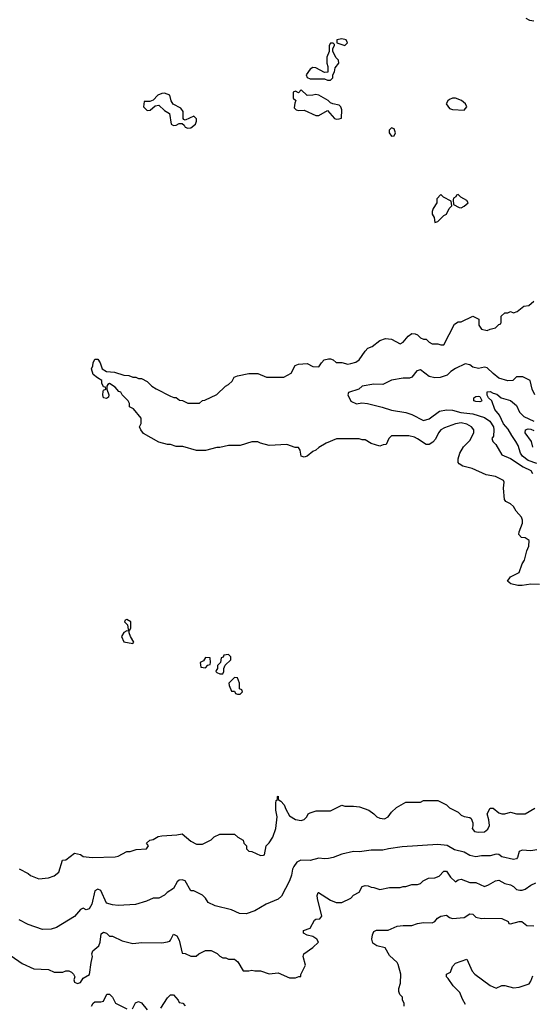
# Model space of a CAD drawing. Header units: inches. Extents: x 2348341 to 2479810, y 460419 to 613669.
# Tile 540 of 656: x 2423012 to 2426540, y 571102 to 577868. Entities that reach past the tile are written whole.
import ezdxf

# ---------------------------------------------------------------- set-up
doc = ezdxf.new("R2010")
doc.units = ezdxf.units.IN
doc.header["$MEASUREMENT"] = 0
doc.layers.add('C4527', color=7, linetype='Continuous')

msp = doc.modelspace()

# ---------------------------------------------------------------- linework, layer by layer
at = {"layer": 'C4527', "color": 2}
for points, elevation in [([(2426550, 577858), (2426523.1, 577863.1), (2426496.4, 577876.4)], 74), ([(2426590, 573988), (2426530, 573989), (2426470, 573979.3), (2426440.2, 573980.2), (2426392.3, 573992.3), (2426369, 574010), (2426390, 574040.7), (2426448.7, 574070), (2426468.7, 574130), (2426484.7, 574155.3), (2426501.2, 574218.8), (2426515.3, 574250), (2426518, 574290), (2426490, 574308), (2426466, 574310), (2426446, 574330), (2426448, 574350), (2426472.3, 574407.7), (2426472.3, 574430), (2426465.2, 574450), (2426428.7, 574490), (2426410, 574522), (2426390, 574542), (2426358, 574558), (2426348, 574570), (2426342, 574650), (2426346, 574690), (2426342, 574702), (2426286, 574730), (2426221.5, 574741.5), (2426124.7, 574784.7), (2426061.2, 574801.2), (2426036.4, 574816.4), (2426030, 574826), (2426029, 574850), (2426041.2, 574890), (2426066.5, 574933.5), (2426110, 574976), (2426138, 575030), (2426138, 575050), (2426122, 575070), (2426090, 575089.3), (2426050, 575097), (2426012, 575090), (2425935.9, 575064.1), (2425910.5, 575049.5), (2425894.8, 575030), (2425873.2, 574986.8), (2425855.9, 574964.1), (2425828.9, 574948.9), (2425810, 574948.7), (2425750, 574989), (2425730, 574999), (2425689.1, 575009.1), (2425570, 575008), (2425552, 574990), (2425534, 574950), (2425512.7, 574947.3), (2425490, 574938), (2425430, 574955.3), (2425390, 574982), (2425370, 574982), (2425348.4, 574988.4), (2425191.6, 574988.4), (2425122, 574958), (2425070, 574928), (2425050.9, 574909.1), (2425030, 574902), (2424990, 574868.7), (2424970, 574862), (2424950, 574868), (2424942, 574910), (2424930, 574928), (2424908.9, 574928.9), (2424850, 574948), (2424730, 574942), (2424670, 574958), (2424650, 574968), (2424610, 574968), (2424530, 574942), (2424450, 574942), (2424390, 574928.7), (2424368.4, 574928.4), (2424290, 574908), (2424230, 574908), (2424134.6, 574934.6), (2424090, 574935.3), (2424050, 574948.7), (2424029.1, 574949.1), (2423970, 574964), (2423864.7, 575024.7), (2423846, 575050), (2423838, 575070), (2423847.3, 575092.7), (2423848, 575130), (2423794.6, 575194.6), (2423768.9, 575208.9), (2423768, 575230), (2423758, 575250), (2423718, 575290), (2423708.4, 575308.4), (2423694, 575314), (2423670, 575342), (2423630, 575368.7), (2423618, 575362), (2423611.3, 575350), (2423611.3, 575330), (2423626, 575290), (2423624.7, 575275.3), (2423610, 575265.2), (2423590, 575269.4), (2423584.5, 575290), (2423586.3, 575313.7), (2423590, 575322), (2423606, 575330), (2423602, 575342), (2423590, 575346), (2423578, 575370), (2423578, 575390), (2423547, 575407), (2423519, 575430), (2423506, 575470), (2423515.3, 575490), (2423517.2, 575510), (2423530, 575536), (2423550, 575536), (2423566, 575510), (2423581, 575470), (2423610, 575451.3), (2423666, 575446), (2423730, 575426), (2423763.6, 575423.6), (2423790, 575412), (2423811.1, 575411.1), (2423830, 575402), (2423850, 575402), (2423890, 575382), (2423922, 575350), (2423951.1, 575331.1), (2424050, 575282), (2424072.7, 575272.7), (2424090, 575272), (2424112.7, 575252.7), (2424131.6, 575251.6), (2424170, 575234), (2424250, 575234), (2424270, 575252), (2424287.3, 575252.7), (2424370, 575292), (2424428, 575350), (2424450, 575362), (2424474.6, 575385.4), (2424488.9, 575411.1), (2424510, 575422), (2424590, 575438), (2424650, 575438), (2424711.6, 575411.6), (2424830, 575412), (2424880.4, 575439.6), (2424908.9, 575491.1), (2424930, 575502), (2424990, 575504.7), (2425030, 575486), (2425070, 575482), (2425088.7, 575511.3), (2425108, 575530), (2425136.9, 575536.9), (2425150, 575538), (2425170, 575532), (2425190, 575512), (2425228.4, 575511.6), (2425270, 575501), (2425290, 575504.7), (2425324.7, 575515.3), (2425348, 575530), (2425389.1, 575590.9), (2425408, 575610), (2425438, 575622), (2425490, 575664.7), (2425530, 575678), (2425570, 575672), (2425630, 575642), (2425650, 575652), (2425685.6, 575694.4), (2425710, 575712), (2425734, 575710), (2425750, 575702), (2425770, 575682), (2425790, 575672), (2425810, 575672), (2425830, 575652), (2425850, 575642), (2425890, 575642), (2425910, 575634), (2425930, 575634), (2426003.1, 575776.9), (2426030, 575792), (2426050, 575792), (2426130, 575832), (2426170.8, 575810.8), (2426172, 575770), (2426190, 575742), (2426230, 575732), (2426250, 575742), (2426286, 575750), (2426310, 575774), (2426322, 575778), (2426326, 575790), (2426326, 575830), (2426350, 575854), (2426370, 575854), (2426390, 575862), (2426410, 575854), (2426436.4, 575863.6), (2426480.4, 575899.6), (2426516.4, 575903.6), (2426550, 575934)], 74), ([(2426556, 575290), (2426538.8, 575330), (2426524.7, 575390), (2426474.4, 575414.4), (2426430, 575414.8), (2426406, 575390), (2426370, 575386), (2426310, 575404.7), (2426270, 575436), (2426230, 575476), (2426210, 575481), (2426168.4, 575471.6), (2426130, 575481), (2426110, 575497.3), (2426076.5, 575503.5), (2426010, 575471.3), (2425978, 575450), (2425953.6, 575426.4), (2425906, 575410), (2425870, 575406.8), (2425830, 575416), (2425770, 575462.8), (2425744.8, 575455.2), (2425710, 575411.3), (2425694.2, 575405.8), (2425650, 575404), (2425570, 575390.8), (2425510, 575362), (2425450, 575364.7), (2425370, 575351), (2425346, 575330), (2425274.6, 575305.4), (2425269.2, 575290), (2425290, 575246), (2425330, 575229), (2425365.5, 575234.5), (2425406, 575230), (2425505.6, 575205.6), (2425570, 575184), (2425670, 575169.2), (2425710, 575156), (2425790, 575114), (2425830, 575125.2), (2425901.1, 575178.9), (2425950, 575187), (2425990, 575185.1), (2426048, 575170), (2426130, 575158.9), (2426210, 575135.1), (2426246.6, 575110), (2426271.6, 575070), (2426275.6, 575050), (2426272.9, 575007.1), (2426262, 574990), (2426263.1, 574983.1), (2426268, 574970), (2426288, 574950), (2426330, 574878), (2426390, 574854), (2426476.4, 574796.4), (2426529.6, 574769.6), (2426540.9, 574750)], 70), ([(2426570, 574818.9), (2426510, 574838.3), (2426471.5, 574870), (2426458, 574890), (2426441.1, 574941.1), (2426426, 574970), (2426397.6, 575010), (2426374, 575054), (2426340.9, 575090), (2426313.2, 575150), (2426280.7, 575190), (2426262, 575250), (2426238, 575270), (2426228.4, 575288.4), (2426230, 575311.3), (2426250, 575314), (2426270, 575301), (2426295.9, 575295.9), (2426324.7, 575270), (2426390, 575250.7), (2426430, 575217.3), (2426452.4, 575172.4), (2426480.9, 575140.9), (2426550, 575108.5)], 66), ([(2426542.4, 574930), (2426533.3, 574970), (2426489.6, 575030), (2426492.7, 575050), (2426510, 575057.4), (2426530, 575055.2), (2426550, 575045.7)], 62), ([(2423010, 572032), (2423070, 572002), (2423086.4, 571986.4), (2423144.5, 571964.5), (2423210, 571970.8), (2423250, 571986), (2423282, 572010), (2423307.3, 572092.7), (2423330, 572094), (2423390, 572141), (2423430, 572130.7), (2423450, 572118.8), (2423510.7, 572110.7), (2423670, 572116), (2423690, 572121), (2423750, 572151), (2423771.6, 572151.6), (2423814.6, 572165.4), (2423886, 572170), (2423898, 572190), (2423886, 572210), (2423908, 572230), (2423930, 572234.8), (2423965.4, 572254.6), (2423990, 572260.7), (2424094, 572266), (2424130, 572274), (2424190, 572222), (2424230, 572202), (2424270, 572202), (2424330, 572232), (2424350, 572252), (2424390, 572272), (2424491.1, 572271.1), (2424514, 572250), (2424551.1, 572231.1), (2424554, 572210), (2424572, 572190), (2424574, 572170), (2424590, 572154), (2424610, 572152), (2424670, 572124.7), (2424690, 572126.8), (2424698, 572130), (2424708, 572190), (2424730, 572212), (2424755.3, 572250), (2424774, 572310), (2424785.2, 572390), (2424775.1, 572435.1), (2424774.6, 572485.4), (2424778, 572502), (2424786, 572510), (2424786, 572530), (2424790, 572532), (2424792, 572510), (2424810, 572498), (2424832.5, 572472.5), (2424843.1, 572443.1), (2424870, 572398), (2424910, 572372), (2424950, 572364.7), (2424970, 572372), (2424988.9, 572391.1), (2424998, 572410), (2425010, 572418), (2425051.6, 572431.6), (2425150, 572431.3), (2425230, 572471.3), (2425250, 572464.7), (2425310, 572464.7), (2425350, 572458), (2425415.3, 572435.3), (2425450, 572411.3), (2425470.7, 572390.7), (2425490, 572381), (2425523.1, 572376.9), (2425548, 572390), (2425570, 572422), (2425604.7, 572455.3), (2425668.9, 572491.1), (2425770, 572492), (2425790, 572502), (2425890, 572502), (2425950, 572472), (2425970, 572452), (2426030, 572422), (2426050, 572402), (2426070, 572392), (2426110, 572384.7), (2426118, 572378), (2426131.1, 572348.9), (2426131.1, 572328.9), (2426124.7, 572310), (2426142, 572290), (2426170, 572284), (2426210, 572287.7), (2426234.2, 572305.8), (2426245.2, 572330), (2426241.2, 572370), (2426229, 572411), (2426249.3, 572450.7), (2426270, 572450.8), (2426310, 572418), (2426330, 572411.3), (2426350, 572411.3), (2426390, 572422), (2426430, 572411.3), (2426490, 572411.3), (2426558, 572450)], 74), ([(2426570, 572162.8), (2426530, 572157.3), (2426470, 572161), (2426450, 572152), (2426437.2, 572110), (2426430, 572101), (2426410, 572098), (2426330, 572116.3), (2426310, 572130.7), (2426290, 572133.4), (2426250, 572123), (2426190, 572121.3), (2426150, 572114.9), (2426110, 572124.9), (2426070, 572147.7), (2426004.5, 572164.5), (2425953.2, 572193.2), (2425890, 572199.1), (2425643.5, 572183.5), (2425549.5, 572170.5), (2425510, 572160.7), (2425430, 572160.7), (2425350, 572150.8), (2425310, 572151.3), (2425230, 572134.8), (2425170, 572110.8), (2425136.5, 572103.5), (2425110, 572101), (2425070, 572106), (2425010, 572090.8), (2424947, 572093), (2424920.5, 572079.5), (2424899.3, 572050), (2424888.7, 572030), (2424882, 571990), (2424868.7, 571950), (2424814.6, 571845.4), (2424790, 571824.7), (2424709.3, 571790.7), (2424630, 571744.7), (2424570, 571724.7), (2424525.4, 571725.4), (2424470, 571751.3), (2424358, 571778), (2424310, 571802), (2424291.1, 571831.1), (2424270, 571852), (2424210, 571882), (2424190, 571882), (2424151.3, 571950), (2424130, 571957.3), (2424110, 571954), (2424095.5, 571944.5), (2424070, 571898), (2424028, 571870), (2424010, 571852), (2423970, 571832), (2423930, 571832), (2423886, 571810), (2423810, 571787.7), (2423690, 571781), (2423650, 571786), (2423610, 571798), (2423570, 571884.7), (2423550, 571893.4), (2423530, 571882), (2423509, 571790), (2423490, 571758), (2423470, 571752), (2423450, 571762), (2423430, 571754), (2423390, 571704.7), (2423266, 571630), (2423230, 571618), (2423170, 571616), (2423071.1, 571651.1), (2423010, 571682)], 70), ([(2422954.4, 571434.4), (2423030, 571382), (2423110, 571344.7), (2423210, 571342), (2423250, 571322), (2423310, 571322), (2423328.9, 571331.1), (2423350, 571332), (2423370, 571322), (2423382, 571310), (2423392, 571290), (2423384.7, 571270), (2423390, 571254), (2423410, 571246), (2423430, 571252), (2423450, 571282), (2423493.6, 571306.4), (2423504, 571390), (2423514, 571430), (2423508.7, 571450), (2423515.3, 571470), (2423556.2, 571503.8), (2423566.6, 571530), (2423574, 571586), (2423590, 571598), (2423610.6, 571590.6), (2423630, 571571.3), (2423650, 571571.3), (2423718, 571538), (2423790, 571518.8), (2423853.6, 571526.4), (2423990, 571524), (2424029.4, 571530.6), (2424044.7, 571535.3), (2424050, 571542), (2424070, 571584.7), (2424093.2, 571573.2), (2424110, 571542), (2424130, 571454), (2424151.6, 571451.6), (2424190, 571432), (2424227.3, 571432.7), (2424246, 571450), (2424290, 571472), (2424330, 571471.3), (2424370.9, 571450.9), (2424390, 571432), (2424410, 571422), (2424430, 571422), (2424450, 571412), (2424490, 571412), (2424513.7, 571393.7), (2424550, 571331.3), (2424590, 571331.3), (2424610, 571336), (2424630, 571331), (2424670, 571331), (2424730, 571311.3), (2424790, 571318), (2424870, 571284.7), (2424910, 571284.7), (2424934, 571294), (2424946, 571294), (2424946, 571306), (2424978, 571370), (2424962, 571430), (2424968, 571450), (2425028.4, 571491.6), (2425068, 571530), (2425058, 571550), (2425030, 571568), (2424990, 571578), (2424966, 571590), (2424966, 571610), (2425010, 571624.7), (2425040.9, 571679.1), (2425050, 571686), (2425078, 571690), (2425092.1, 571707.9), (2425061.2, 571830), (2425059, 571850), (2425066, 571870), (2425069, 571871), (2425150, 571818), (2425190, 571802), (2425230, 571802), (2425290, 571832), (2425310, 571852), (2425348.4, 571871.6), (2425369.3, 571910.7), (2425390, 571918), (2425410, 571916), (2425430, 571906), (2425450, 571904.7), (2425490, 571892), (2425556.4, 571903.6), (2425630, 571904.7), (2425650, 571911.3), (2425670, 571911.3), (2425710, 571924.7), (2425750, 571924.7), (2425770, 571932), (2425788, 571950), (2425826, 571970), (2425870, 571971.3), (2425898, 571982), (2425930, 572018), (2425950, 572016), (2425975.9, 571975.9), (2426010, 571944.7), (2426030, 571958), (2426050, 571961), (2426110, 571938), (2426150, 571938), (2426210, 571911.3), (2426238, 571922), (2426286, 571950), (2426310, 571954.8), (2426350, 571931.3), (2426390, 571922), (2426410, 571911.3), (2426430.7, 571890.7), (2426452.9, 571887.1), (2426470, 571886.8), (2426490, 571894), (2426530, 571920.7), (2426563.7, 571936.3)], 66), ([(2425658, 571090), (2425658, 571110), (2425646, 571130), (2425646, 571150), (2425628.4, 571168.4), (2425622, 571190), (2425622, 571210), (2425632.9, 571247.1), (2425635.3, 571310), (2425615.5, 571375.5), (2425608.7, 571390), (2425557.2, 571437.2), (2425528, 571490), (2425470, 571504), (2425442.5, 571522.5), (2425435.1, 571550), (2425440.1, 571579.9), (2425450, 571602), (2425468.4, 571611.6), (2425548.4, 571611.6), (2425610, 571638), (2425650, 571644.7), (2425710, 571644.7), (2425750, 571658), (2425790, 571664.7), (2425850, 571662), (2425870, 571671.3), (2425887, 571693), (2425910, 571707.3), (2425950, 571714), (2425970, 571698), (2425990, 571691), (2426070, 571698.8), (2426110, 571724.7), (2426130, 571722), (2426150, 571701), (2426190, 571691), (2426210, 571694.8), (2426330, 571691.3), (2426374, 571670), (2426378, 571658), (2426390, 571654), (2426450, 571672), (2426468.4, 571671.6), (2426502.8, 571642.8), (2426550, 571641)], 62), ([(2426080.9, 571100.9), (2426058.4, 571138.4), (2426042, 571182), (2425994, 571230), (2425960.2, 571280.2), (2425948.7, 571290), (2425948, 571310), (2425976, 571324), (2425990, 571362), (2426010, 571384.7), (2426090, 571411.3), (2426126, 571330), (2426144.7, 571310), (2426250, 571231), (2426290, 571212), (2426330, 571232), (2426350, 571231.3), (2426410, 571214.8), (2426450, 571219.1), (2426517.2, 571242.8), (2426530, 571262), (2426542.7, 571297.3)], 58), ([(2423506, 571090), (2423518, 571110), (2423530, 571118), (2423570, 571118), (2423590, 571124.7), (2423611.1, 571171.1), (2423630, 571171.3), (2423650, 571151.3), (2423671.3, 571110), (2423750, 571071.3)], 62), ([(2423984.7, 571075.3), (2424030, 571146), (2424050, 571166), (2424070, 571166), (2424102, 571130), (2424110, 571114), (2424134, 571110), (2424151.6, 571091.6)], 62), ([(2423788.9, 571071.1), (2423810, 571112), (2423830, 571122), (2423850, 571111.3), (2423890, 571064.7)], 62)]:
    msp.add_lwpolyline(points, dxfattribs=dict(at, elevation=elevation))
for points, elevation in [([(2425230, 577737.2), (2425194, 577730), (2425194, 577710), (2425250, 577692), (2425268, 577710), (2425258, 577730)], 78), ([(2425170, 577706), (2425150, 577706), (2425142, 577690), (2425142, 577650), (2425124.7, 577610), (2425124.7, 577570), (2425132.7, 577547.3), (2425132.7, 577507.3), (2425110, 577506), (2425050, 577538), (2425030, 577539), (2425010, 577528.7), (2424984.7, 577490), (2424991.6, 577471.6), (2425010, 577462), (2425110, 577462), (2425130, 577454), (2425150, 577454), (2425166, 577470), (2425166, 577490), (2425178, 577510), (2425182, 577538), (2425208, 577570), (2425206, 577590), (2425190, 577606), (2425166, 577650), (2425166, 577670), (2425178, 577690), (2425178, 577698)], 78), ([(2424950, 577386), (2424930, 577366), (2424910, 577378), (2424894, 577370), (2424894, 577330), (2424912, 577312), (2424904.7, 577295.3), (2424902, 577262), (2424914, 577250), (2424930, 577244.7), (2424970, 577246), (2425050, 577210.7), (2425070, 577210.8), (2425130, 577244.7), (2425178, 577190), (2425190, 577184), (2425210, 577186.8), (2425227.3, 577192.7), (2425229, 577250), (2425222, 577270), (2425210, 577282), (2425166, 577290), (2425150, 577298), (2425134, 577314), (2425070, 577349.2), (2425050, 577355.3), (2425028.7, 577348.7), (2424990, 577348)], 78), ([(2424010, 577364), (2423990, 577362), (2423962, 577350), (2423930, 577315.3), (2423907.3, 577307.3), (2423870, 577306), (2423864.7, 577270), (2423890, 577244.7), (2423910, 577246), (2423944, 577276), (2423970, 577281), (2424010, 577244.7), (2424043.6, 577223.6), (2424054, 577150), (2424070, 577142), (2424090, 577144.7), (2424110, 577154), (2424130, 577154), (2424144.7, 577144.7), (2424152, 577130), (2424170, 577122.8), (2424190, 577126), (2424222, 577150), (2424228.7, 577170), (2424228, 577188), (2424210, 577206), (2424150, 577178), (2424142, 577182), (2424138, 577190), (2424136.4, 577236.4), (2424120.4, 577260.4), (2424068.9, 577288.9), (2424055.3, 577310), (2424046, 577350)], 78), ([(2426010, 577329.2), (2425990, 577329), (2425970, 577319), (2425958, 577310), (2425946, 577290), (2425970, 577258), (2425990, 577251.3), (2426070, 577246.8), (2426088.7, 577270), (2426079.3, 577290), (2426053.4, 577313.4)], 78), ([(2425570, 577125.2), (2425554.8, 577110), (2425554, 577090), (2425570, 577067.3), (2425590, 577071.3), (2425599.3, 577090), (2425590, 577119)], 78), ([(2425910, 576666), (2425883.6, 576636.4), (2425882, 576610), (2425858, 576570), (2425851.3, 576550), (2425851.6, 576531.6), (2425864.7, 576510), (2425870, 576474), (2425890, 576482), (2425930, 576522), (2425948.4, 576531.6), (2425968.4, 576571.6), (2425986, 576590), (2425982, 576622), (2425928.4, 576648.4)], 78), ([(2426030, 576666), (2426018, 576662), (2426014, 576650), (2425998, 576642), (2425994, 576630), (2425998, 576598), (2426036.9, 576576.9), (2426050, 576576), (2426070, 576586), (2426098, 576610), (2426090, 576626), (2426048.4, 576648.4)], 78), ([(2426178, 575242), (2426150, 575244), (2426138, 575250), (2426138, 575270), (2426150, 575278), (2426170, 575282), (2426178, 575278), (2426191.6, 575251.6), (2426190, 575246)], 66), ([(2423750, 573746), (2423738, 573742), (2423734, 573730), (2423754, 573710), (2423758, 573678), (2423770, 573674), (2423778, 573690), (2423778, 573730)], 78), ([(2423750, 573668), (2423730, 573658), (2423712, 573630), (2423730, 573594), (2423790, 573582), (2423798, 573590), (2423775.3, 573630), (2423766, 573654), (2423766, 573666)], 78), ([(2424290, 573486), (2424278, 573462), (2424254, 573450), (2424258, 573418), (2424290, 573414), (2424307.3, 573432.7), (2424322, 573438), (2424326, 573450), (2424322, 573482)], 78), ([(2424450, 573506), (2424418, 573502), (2424412.7, 573487.3), (2424398, 573482), (2424394, 573450), (2424374, 573430), (2424374, 573410), (2424363.6, 573396.4), (2424362, 573390), (2424370, 573382), (2424390, 573374), (2424410, 573374), (2424418, 573390), (2424418, 573410), (2424427.3, 573432.7), (2424466, 573470), (2424466, 573490)], 78), ([(2424490, 573348), (2424452, 573310), (2424452.7, 573292.7), (2424470, 573254), (2424490, 573254), (2424498, 573238), (2424510, 573234), (2424530, 573234), (2424546, 573250), (2424542, 573262), (2424526, 573270), (2424526, 573310), (2424510, 573346)], 78)]:
    msp.add_lwpolyline(points, close=True, dxfattribs=dict(at, elevation=elevation))

doc.saveas('drawing.dxf')
